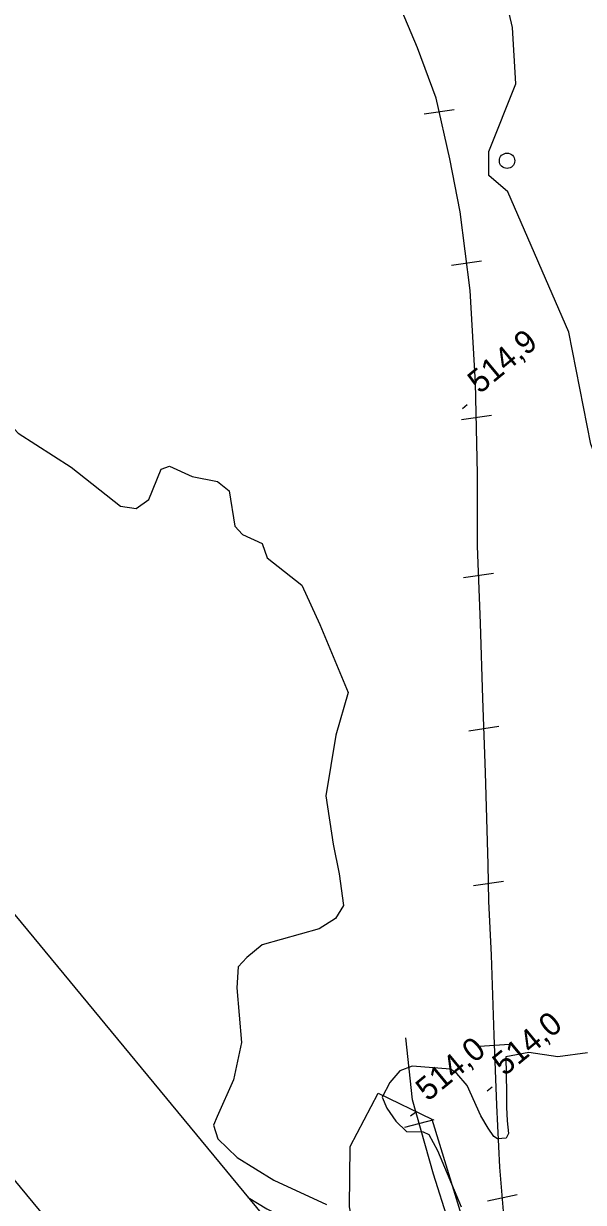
# Model space of a CAD drawing. Extents: x 347059 to 352153, y 6073752 to 6078601.
# Drawn here: x 348064.6 to 348173.7, y 6074552.6 to 6074782.4 of the extents above; entities that cross this region are included whole.
import ezdxf

# ---------------------------------------------------------------- set-up
doc = ezdxf.new("R2010")
doc.units = 0
for name, color, linetype in [('Level 2', 7, 'Continuous'), ('Level 23', 7, 'Continuous'), ('Level 3', 7, 'Continuous'), ('Level 36', 7, 'Continuous'), ('Level 44', 7, 'Continuous'), ('Level 60', 7, 'Continuous')]:
    doc.layers.add(name, color=color, linetype=linetype)

msp = doc.modelspace()

# ---------------------------------------------------------------- linework, layer by layer
at = {"layer": 'Level 2'}
for points in [[(348048.95, 6074729.37), (348052.86, 6074723.25), (348055.4, 6074716.07), (348057.9, 6074708.56), (348063.49, 6074702.58), (348073.85, 6074695.91), (348083.47, 6074688.33), (348086.54, 6074687.89), (348088.99, 6074689.63), (348091.41, 6074695.54), (348093.02, 6074696.13), (348097.42, 6074694.09)], [(348097.42, 6074694.09), (348102.4, 6074693.15), (348104.69, 6074691.31), (348105.78, 6074684.42), (348107.27, 6074682.81), (348111.13, 6074681.07), (348112.1, 6074678.28), (348118.81, 6074672.93), (348122.37, 6074665.24), (348127.87, 6074651.99), (348125.48, 6074643.7), (348123.5, 6074631.86), (348124.94, 6074622.4), (348126.13, 6074616.65), (348126.96, 6074610.44), (348125.42, 6074607.96), (348122.2, 6074605.89), (348111.12, 6074602.81), (348108.11, 6074600.3), (348106.44, 6074598.53), (348106.44, 6074598.53), (348106.14, 6074594.39), (348107.06, 6074583.76), (348105.49, 6074576.46), (348102.3, 6074569.31), (348101.58, 6074567.66), (348102.48, 6074564.96), (348106.24, 6074561.34), (348113.37, 6074556.93), (348123.65, 6074552.15)], [(348174.57, 6074581.76), (348168.77, 6074580.98), (348163.11, 6074581.82), (348158.6, 6074580.99), (348158.76, 6074574.01), (348158.74, 6074571.18), (348158.88, 6074568.49), (348159.11, 6074566), (348158.68, 6074565.09), (348156.98, 6074564.98), (348156.25, 6074565.44), (348155.15, 6074567.05), (348153.76, 6074569.49), (348151.05, 6074575.38), (348149.07, 6074577.72), (348147.84, 6074578.55), (348140.37, 6074579.16), (348137.96, 6074578.21), (348135.97, 6074575.97), (348134.51, 6074573.12), (348135.42, 6074570.94), (348137.16, 6074568.4), (348139.24, 6074566.41), (348142.48, 6074566.33), (348143.61, 6074565.83), (348145.31, 6074562.71), (348149.92, 6074551.73)]]:
    msp.add_lwpolyline(points, dxfattribs=at)
at = {"layer": 'Level 23'}
for points in [[(348158.35, 6074548.56), (348157.46, 6074559.44), (348156.88, 6074571.55), (348156.32, 6074585.18), (348155.82, 6074600.8), (348155.31, 6074611.31), (348155.18, 6074618.48), (348154.64, 6074636.39), (348154.16, 6074650.82), (348153.7, 6074665.5), (348153.06, 6074680.55), (348153.11, 6074694.61), (348152.73, 6074712.35), (348151.63, 6074730.39), (348149.71, 6074745.73), (348147.71, 6074756.05), (348145.02, 6074767.9), (348141.37, 6074777.68), (348136.47, 6074789.48), (348131.28, 6074801.2), (348125.63, 6074813.73), (348118.99, 6074827.9)], [(348148.56, 6074765.63), (348142.71, 6074764.75)], [(348153.89, 6074736.12), (348148.04, 6074735.24)], [(348155.8, 6074706.03), (348149.95, 6074705.15)], [(348156.23, 6074675.22), (348150.38, 6074674.34)], [(348157.28, 6074645.37), (348151.43, 6074644.49)], [(348158.17, 6074615.17), (348152.32, 6074614.28)], [(348170.93, 6074497.59), (348163.82, 6074509.8), (348158.89, 6074519.94), (348153.07, 6074532.32), (348147.46, 6074548.86), (348144.53, 6074558.12), (348140.41, 6074572.6), (348139.1, 6074584.7)], [(348159.36, 6074583.37), (348153.45, 6074583.01)], [(348144.59, 6074568.71), (348138.88, 6074567.17)], [(348160.84, 6074554.06), (348155.05, 6074552.84)]]:
    msp.add_lwpolyline(points, dxfattribs=at)
at = {"layer": 'Level 3'}
for p, q in [((348150.17, 6074707.38), (348151.09, 6074708.15)), ((348155, 6074574.36), (348155.92, 6074575.13)), ((348140.05, 6074569.43), (348140.97, 6074570.2))]:
    msp.add_line(p, q, dxfattribs=at)
at = {"layer": 'Level 36'}
msp.add_circle((348158.85, 6074755.67), 1.5, dxfattribs=at)
at = {"layer": 'Level 44'}
for points in [[(348202.73, 6074550.59), (348214.66, 6074554.82), (348220.7, 6074557.29), (348219.38, 6074568.79), (348220.1, 6074582.14), (348215.16, 6074597.97), (348208.43, 6074613.95), (348203.09, 6074625.39), (348195.36, 6074647.43), (348186.07, 6074667.56), (348185.11, 6074675), (348175.16, 6074700.43), (348170.93, 6074722.22), (348159.03, 6074749.61), (348155.31, 6074752.81), (348155.33, 6074757.47), (348160.54, 6074770.65), (348159.9, 6074781.66), (348156.79, 6074795.1)], [(348108.37, 6074553.56), (348111.99, 6074551.35), (348129.99, 6074542.19), (348128.16, 6074551.75), (348128.25, 6074563.51), (348133.69, 6074573.89), (348144.19, 6074568.84), (348151.63, 6074544.45), (348155.87, 6074540.8), (348156.48, 6074533.06), (348160.71, 6074517.55), (348164.09, 6074505.23), (348165.52, 6074498.48), (348170.62, 6074497.16)]]:
    msp.add_lwpolyline(points, dxfattribs=at)
at = {"layer": 'Level 60'}
msp.add_lwpolyline([(347109.95, 6075761.81), (348728.53, 6073803.05), (351407.22, 6076016.53), (349788.63, 6077975.29)], close=True, dxfattribs=at)
msp.add_lwpolyline([(347063.49, 6075766.23), (348724.12, 6073756.59)], dxfattribs=at)

# ---------------------------------------------------------------- texts
at = {"layer": 'Level 3'}
for s, p in [('514,9', (348153.53, 6074710.1)), ('514,0', (348158.36, 6074577.08)), ('514,0', (348143.41, 6074572.14))]:
    msp.add_text(s, height=4.5, rotation=39.62, dxfattribs=at).set_placement(p)

doc.saveas('drawing.dxf')
